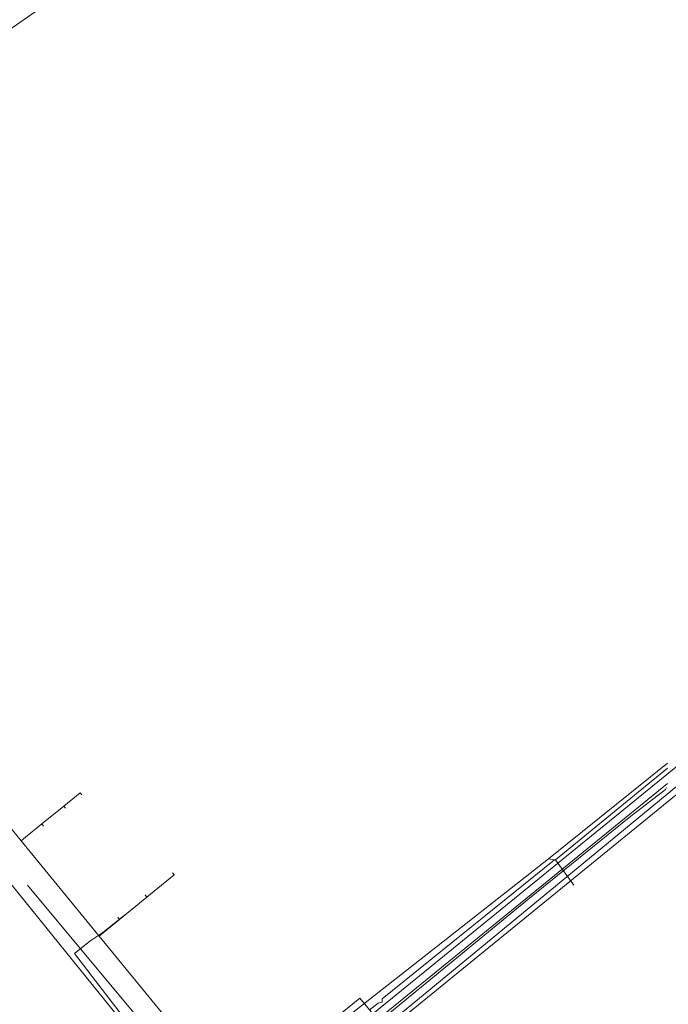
# Model space of a CAD drawing. Header units: metres. Extents: x 92810 to 93633, y 464687 to 465459.
# Tile 262 of 325: x 93375 to 93421, y 465231 to 465301. Entities that reach past the tile are written whole.
import ezdxf
from ezdxf.lldxf.tags import DXFTag

# ---------------------------------------------------------------- set-up
doc = ezdxf.new("R2010")
doc.units = ezdxf.units.M
for name, color, linetype, lineweight, transparency in [('B-OI-KL-DATA_BT NEDERLAND-G', 90, 'SI_B_DATA_BT_NEDERLAND', 18, 0.4), ('B-OI-KL-DATA_KPN-G', 90, 'SI_B_DATA_KPN', 18, 0.4), ('B-OI-KL-DATA_ZIGGO BV-G', 90, 'SI_B_DATA_ZIGGO', 18, 0.4), ('B-OI-KL-ET_LS_LIANDER-G', 190, 'SI_B_ET_LS_LIANDER', 18, 0.4), ('B-OI-KL-GAS_LD_LIANDER-G', 30, 'SI_B_GAS_LD_LIANDER', 18, 0.4), ('B-WE-KL-DATA-G', 90, 'KL-DATA-N', 18, 0.4), ('B-WE-KL-WATER-G', 170, 'KL-WATER-N', 18, 0.4), ('B-WE-KL-WATER_MANTELBUIS-G', 170, 'CONTINUOUS', 18, 0.4)]:
    doc.layers.add(name, color=color, linetype=linetype, lineweight=lineweight, transparency=transparency)
doc.styles.get("Standard").update_dxf_attribs({"font": 'isocp.shx'})
tags = doc.linetypes.add('KL-DATA-N', pattern='A,4,-1,[101,NLCS.SHX,S=0.5,R=0,X=0,Y=0],-1,4,-1,["D",Standard,S=1,R=0,X=-0.25,Y=-0.5],-1.5', length=12.5).pattern_tags.tags
tags[18] = DXFTag(74, 10)
doc.linetypes.add('KL-WATER-N', pattern='A,7,-0.5,[168,NLCS.SHX,S=0.75,R=0,X=0.75,Y=0],-2', length=9.5)
doc.linetypes.add('SI_B_DATA_BT_NEDERLAND', pattern='A,5,-2,["BTN",Standard,S=1.5,R=0,X=-0.51,Y=-0.75],-7', length=14)
doc.linetypes.add('SI_B_DATA_KPN', pattern='A,5,-2,["KPN",Standard,S=1.5,R=0,X=-0.51,Y=-0.75],-8', length=15)
doc.linetypes.add('SI_B_DATA_ZIGGO', pattern='A,5,-2,["ZIGGO",Standard,S=1.5,R=0,X=-0.51,Y=-0.75],-9', length=16)
doc.linetypes.add('SI_B_ET_LS_LIANDER', pattern='A,5,-2,["LI-LS",Standard,S=1.5,R=0,X=-0.51,Y=-0.75],-10', length=17)
doc.linetypes.add('SI_B_GAS_LD_LIANDER', pattern='A,5,-2,["LI-G-LD",Standard,S=1.5,R=0,X=-0.51,Y=-0.75],-11', length=18)

msp = doc.modelspace()

# ---------------------------------------------------------------- linework, layer by layer
at = {"layer": 'B-OI-KL-DATA_BT NEDERLAND-G', "flags": 128}
msp.add_lwpolyline([(93392.2, 465221.9), (93395.4, 465224.3), (93451.2, 465269.8)], dxfattribs=at)
at = {"layer": 'B-OI-KL-DATA_KPN-G', "flags": 128}
for points in [[(93389.179, 465222.964), (93389.536, 465223.036), (93389.821, 465223.25), (93391.25, 465224.179), (93391.464, 465224.393), (93396.464, 465228.321), (93399.536, 465228.964), (93399.964, 465229.107), (93411.179, 465238.321), (93418.25, 465244.036), (93420.821, 465246.036), (93420.893, 465246.179)], [(93375.607, 465239.25), (93389.179, 465222.964)]]:
    msp.add_lwpolyline(points, dxfattribs=at)
at = {"layer": 'B-OI-KL-DATA_ZIGGO BV-G', "flags": 128}
for points in [[(93441.749, 465264.055), (93400.08, 465230.122), (93399.163, 465231.23), (93391.459, 465224.972)], [(93375.15, 465242.4), (93368.38, 465250.7)], [(93379.468, 465245.649), (93379.342, 465245.804), (93378.178, 465244.858), (93376.626, 465243.596), (93375.461, 465242.652)], [(93378.304, 465244.703), (93378.178, 465244.858)], [(93376.752, 465243.441), (93376.626, 465243.596)], [(93375.15, 465242.4), (93375.461, 465242.652)], [(93380.68, 465235.64), (93375.15, 465242.4)], [(93385.883, 465240.13), (93386.01, 465239.974), (93382.132, 465236.818)], [(93383.944, 465238.552), (93384.071, 465238.396)], [(93382.005, 465236.974), (93382.132, 465236.818)], [(93382.132, 465236.818), (93380.967, 465235.873)], [(93380.68, 465235.64), (93380.967, 465235.873)], [(93380.68, 465235.64), (93389.59, 465224.76)]]:
    msp.add_lwpolyline(points, dxfattribs=at)
at = {"layer": 'B-OI-KL-ET_LS_LIANDER-G'}
for p, q in [((93366.464, 465249.179), (93387.607, 465223.036)), ((93412.536, 465241.107), (93420.964, 465247.893)), ((93413.036, 465241.036), (93420.964, 465247.536)), ((93412.536, 465241.107), (93397.893, 465229.607)), ((93412.964, 465241.036), (93400.75, 465231.179)), ((93412.536, 465241.107), (93412.964, 465241.036)), ((93412.964, 465241.036), (93413.036, 465241.036)), ((93413.036, 465241.036), (93414.321, 465239.25)), ((93400.464, 465230.893), (93399.821, 465230.393)), ((93400.75, 465230.964), (93400.464, 465230.893)), ((93400.75, 465231.179), (93400.75, 465230.964))]:
    msp.add_line(p, q, dxfattribs=at)
at = {"layer": 'B-OI-KL-GAS_LD_LIANDER-G', "flags": 128}
msp.add_lwpolyline([(93420.964, 465246.464), (93400.893, 465230.107), (93400.607, 465229.964), (93396.107, 465228.893), (93389.536, 465223.679), (93389.536, 465223.536), (93389.321, 465223.536), (93389.179, 465223.393), (93388.821, 465222.964), (93388.536, 465222.893), (93388.321, 465222.679), (93382.964, 465218.321), (93382.964, 465218.179)], dxfattribs=at)
at = {"layer": 'B-WE-KL-DATA-G'}
msp.add_lwpolyline([(93360.422, 465263.526), (93359.493, 465264.666), (93358.907, 465265.539), (93347.331, 465280.001), (93347.143, 465280.235), (93348.152, 465281.054), (93353.252, 465285.134), (93375.056, 465300.4), (93380.242, 465304.031), (93397.383, 465316.032), (93400.338, 465318.121), (93402.462, 465319.622), (93405.299, 465321.55), (93421, 465304.803)], dxfattribs=at)
at = {"layer": 'B-WE-KL-WATER-G'}
for points in [[(93401.24, 465229.471), (93426.166, 465250)], [(93382.481, 465237.132), (93381.77, 465236.554), (93380.953, 465235.891), (93380.033, 465235.279), (93378.94, 465234.391), (93383.337, 465228.674), (93388.396, 465222.79), (93390.414, 465222.999)]]:
    msp.add_lwpolyline(points, dxfattribs=at)
at = {"layer": 'B-WE-KL-WATER_MANTELBUIS-G'}
msp.add_lwpolyline([(93382.481, 465237.132), (93381.77, 465236.554), (93380.953, 465235.891), (93380.033, 465235.279), (93378.94, 465234.391), (93383.337, 465228.674), (93388.396, 465222.79), (93390.414, 465222.999)], dxfattribs=at)

doc.saveas('drawing.dxf')
